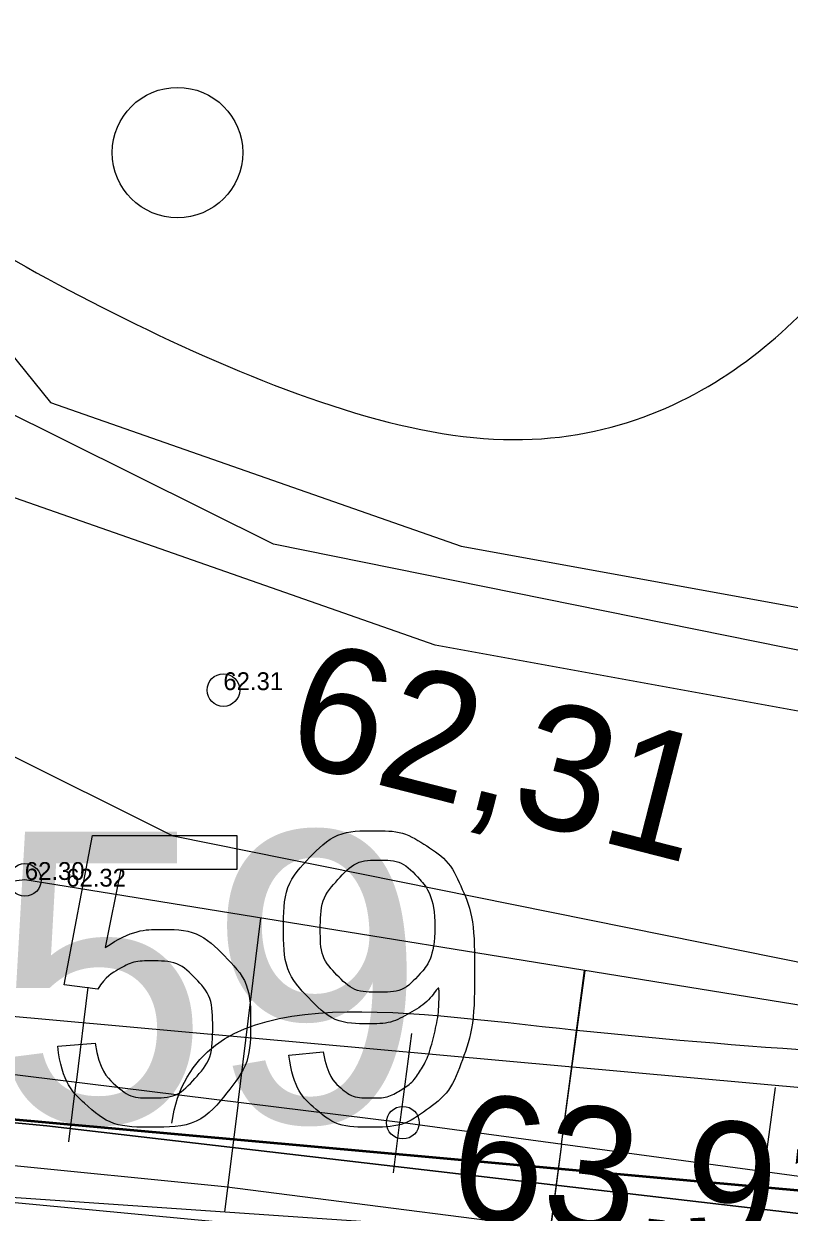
# Model space of a CAD drawing. Extents: x 700746 to 706058, y 6570320 to 6580460.
# Drawn here: x 703067.88 to 703082.89, y 6577445.1 to 6577468.42 of the extents above; entities that cross this region are included whole.
import ezdxf

# ---------------------------------------------------------------- set-up
doc = ezdxf.new("R2010")
doc.units = 0
for name, color, linetype in [('GEOLPUNKT', 7, 'Continuous'), ('HALJASTUS', 7, 'Continuous'), ('HORISONTAAL-EH2000', 7, 'Continuous'), ('illumineerimisjooned', 7, 'Continuous'), ('Kaitsevöönd', 7, 'Continuous'), ('kataster', 7, 'Continuous'), ('KORGUS-EH2000', 7, 'Continuous'), ('KPOHULIIN', 7, 'Continuous'), ('MOOTKORG-EH2000', 7, 'Continuous'), ('mäeeraldis', 7, 'Continuous'), ('mäeeraldise teenindusmaa', 7, 'Continuous'), ('RELJEEF', 7, 'Continuous'), ('TEE', 7, 'Continuous'), ('VWX2_MV_PLOKK', 7, 'Continuous')]:
    doc.layers.add(name, color=color, linetype=linetype)

msp = doc.modelspace()

# ---------------------------------------------------------------- linework, layer by layer
at = {"layer": 'GEOLPUNKT'}
for points in [[(703069.328, 6577449.476), (703068.672, 6577449.562), (703069.224, 6577452.491), (703072.056, 6577452.491), (703072.056, 6577451.822), (703069.783, 6577451.822), (703069.476, 6577450.292)], [(703069.328, 6577449.476), (703068.672, 6577449.562), (703069.224, 6577452.491), (703072.056, 6577452.491), (703072.056, 6577451.822), (703069.783, 6577451.822), (703069.476, 6577450.292)], [(703068.546, 6577448.359), (703069.28, 6577448.42)], [(703068.546, 6577448.359), (703069.28, 6577448.42)], [(703073.077, 6577448.185), (703073.751, 6577448.246)], [(703073.077, 6577448.185), (703073.751, 6577448.246)]]:
    msp.add_lwpolyline(points, dxfattribs=at)
for points in [[(703073.751, 6577448.246), (703073.836, 6577447.771), (703074.077, 6577447.557), (703074.318, 6577447.342), (703074.694, 6577447.342), (703075.017, 6577447.342), (703075.26, 6577447.49), (703075.504, 6577447.638), (703075.658, 6577447.885), (703075.813, 6577448.132), (703075.918, 6577448.553), (703076.022, 6577448.973), (703076.022, 6577449.408), (703076.022, 6577449.455), (703076.018, 6577449.548), (703075.809, 6577449.214), (703075.446, 6577449.006), (703075.082, 6577448.798), (703074.659, 6577448.798), (703073.952, 6577448.798), (703073.462, 6577449.311), (703072.973, 6577449.824), (703072.973, 6577450.663), (703072.973, 6577451.529), (703073.484, 6577452.058), (703073.995, 6577452.586), (703074.764, 6577452.586), (703075.319, 6577452.586), (703075.78, 6577452.287), (703076.24, 6577451.988), (703076.479, 6577451.434), (703076.718, 6577450.88), (703076.718, 6577449.831), (703076.718, 6577448.739), (703076.481, 6577448.092), (703076.244, 6577447.445), (703075.776, 6577447.107), (703075.308, 6577446.769), (703074.678, 6577446.769), (703074.01, 6577446.769), (703073.586, 6577447.141), (703073.163, 6577447.512), (703073.077, 6577448.185)], [(703073.751, 6577448.246), (703073.836, 6577447.771), (703074.077, 6577447.557), (703074.318, 6577447.342), (703074.694, 6577447.342), (703075.017, 6577447.342), (703075.26, 6577447.49), (703075.504, 6577447.638), (703075.658, 6577447.885), (703075.813, 6577448.132), (703075.918, 6577448.553), (703076.022, 6577448.973), (703076.022, 6577449.408), (703076.022, 6577449.455), (703076.018, 6577449.548), (703075.809, 6577449.214), (703075.446, 6577449.006), (703075.082, 6577448.798), (703074.659, 6577448.798), (703073.952, 6577448.798), (703073.462, 6577449.311), (703072.973, 6577449.824), (703072.973, 6577450.663), (703072.973, 6577451.529), (703073.484, 6577452.058), (703073.995, 6577452.586), (703074.764, 6577452.586), (703075.319, 6577452.586), (703075.78, 6577452.287), (703076.24, 6577451.988), (703076.479, 6577451.434), (703076.718, 6577450.88), (703076.718, 6577449.831), (703076.718, 6577448.739), (703076.481, 6577448.092), (703076.244, 6577447.445), (703075.776, 6577447.107), (703075.308, 6577446.769), (703074.678, 6577446.769), (703074.01, 6577446.769), (703073.586, 6577447.141), (703073.163, 6577447.512), (703073.077, 6577448.185)], [(703075.94, 6577450.698), (703075.94, 6577451.301), (703075.621, 6577451.655), (703075.302, 6577452.008), (703074.85, 6577452.008), (703074.382, 6577452.008), (703074.038, 6577451.627), (703073.694, 6577451.246), (703073.694, 6577450.64), (703073.694, 6577450.095), (703074.021, 6577449.755), (703074.348, 6577449.415), (703074.831, 6577449.415), (703075.316, 6577449.415), (703075.628, 6577449.755), (703075.94, 6577450.095), (703075.94, 6577450.698)], [(703075.94, 6577450.698), (703075.94, 6577451.301), (703075.621, 6577451.655), (703075.302, 6577452.008), (703074.85, 6577452.008), (703074.382, 6577452.008), (703074.038, 6577451.627), (703073.694, 6577451.246), (703073.694, 6577450.64), (703073.694, 6577450.095), (703074.021, 6577449.755), (703074.348, 6577449.415), (703074.831, 6577449.415), (703075.316, 6577449.415), (703075.628, 6577449.755), (703075.94, 6577450.095), (703075.94, 6577450.698)], [(703069.476, 6577450.292), (703069.989, 6577450.649), (703070.553, 6577450.649), (703071.299, 6577450.649), (703071.812, 6577450.131), (703072.326, 6577449.613), (703072.326, 6577448.8), (703072.326, 6577448.026), (703071.875, 6577447.462), (703071.326, 6577446.769), (703070.377, 6577446.769), (703069.6, 6577446.769), (703069.108, 6577447.204), (703068.616, 6577447.64), (703068.546, 6577448.359)], [(703069.476, 6577450.292), (703069.989, 6577450.649), (703070.553, 6577450.649), (703071.299, 6577450.649), (703071.812, 6577450.131), (703072.326, 6577449.613), (703072.326, 6577448.8), (703072.326, 6577448.026), (703071.875, 6577447.462), (703071.326, 6577446.769), (703070.377, 6577446.769), (703069.6, 6577446.769), (703069.108, 6577447.204), (703068.616, 6577447.64), (703068.546, 6577448.359)], [(703069.28, 6577448.42), (703069.362, 6577447.883), (703069.658, 6577447.613), (703069.955, 6577447.342), (703070.377, 6577447.342), (703070.886, 6577447.342), (703071.234, 6577447.724), (703071.583, 6577448.106), (703071.583, 6577448.738), (703071.583, 6577449.338), (703071.248, 6577449.685), (703070.913, 6577450.032), (703070.366, 6577450.032), (703070.025, 6577450.032), (703069.754, 6577449.877), (703069.483, 6577449.722), (703069.328, 6577449.476)], [(703069.28, 6577448.42), (703069.362, 6577447.883), (703069.658, 6577447.613), (703069.955, 6577447.342), (703070.377, 6577447.342), (703070.886, 6577447.342), (703071.234, 6577447.724), (703071.583, 6577448.106), (703071.583, 6577448.738), (703071.583, 6577449.338), (703071.248, 6577449.685), (703070.913, 6577450.032), (703070.366, 6577450.032), (703070.025, 6577450.032), (703069.754, 6577449.877), (703069.483, 6577449.722), (703069.328, 6577449.476)]]:
    msp.add_open_spline(points, degree=3, dxfattribs=at)
at = {"layer": 'HALJASTUS'}
msp.add_circle((703070.893, 6577465.889), 1.28, dxfattribs=at)
msp.add_circle((703070.893, 6577465.889), 1.28, dxfattribs=at)
at = {"layer": 'HORISONTAAL-EH2000'}
for points in [[(702977.334, 6577455.123), (702978.415, 6577456.318), (702981.929, 6577455.914), (702982.603, 6577458.524), (702983.472, 6577463.084), (702985.59, 6577463.982), (702986.506, 6577469.227), (702987.745, 6577472.244), (702992.564, 6577473.397), (702998.642, 6577478.513), (703005.216, 6577485.811), (703009.446, 6577486.326), (703017.651, 6577486.326), (703024.653, 6577483.811), (703042.141, 6577475.202), (703047.343, 6577473.73), (703051.098, 6577469.767), (703054.205, 6577466.17), (703056.07, 6577466.675), (703056.3, 6577469.602), (703057.465, 6577471.928), (703060.67, 6577471.29), (703063.077, 6577466.516), (703069.387, 6577462.623), (703077.155, 6577459.451), (703082.172, 6577461.364), (703085.009, 6577464.853), (703089.62, 6577471.772), (703091.826, 6577480.608), (703094.411, 6577484.553), (703096.162, 6577484.47), (703096.192, 6577488.352), (703092.053, 6577491.229), (703091.375, 6577495.647), (703093.937, 6577498.824), (703097.313, 6577499.772), (703098.108, 6577502.419), (703098.299, 6577503.638)], [(703070.78, 6577446.847), (703071.202, 6577449.665), (703078.381, 6577448.531), (703089.171, 6577447.903), (703099.98, 6577447.55), (703099.84, 6577451.489), (703100.402, 6577456.903), (703101.601, 6577461.11), (703100.471, 6577469.727), (703102.98, 6577475.774), (703103.77, 6577480.56), (703108.818, 6577484.915), (703106.254, 6577491.114), (703105.537, 6577495.292), (703105.537, 6577498.914), (703106.792, 6577500.416), (703106.248, 6577502.551), (703107.116, 6577503.619)]]:
    msp.add_open_spline(points, degree=3, dxfattribs=at)
at = {"layer": 'illumineerimisjooned'}
msp.add_lwpolyline([(703281.213, 6577072.058), (703170.159, 6577171.774), (703168.929, 6577173.195), (703127.168, 6577443.561), (702857.567, 6577467.93), (702860.381, 6577440.007), (702861.165, 6577378.171)], dxfattribs=at)
at = {"layer": 'Kaitsevöönd'}
for points in [[(703021.991, 6577506.499), (703040.39, 6577507.134), (703048.858, 6577505.396), (703054.841, 6577501.849), (703058.859, 6577496.488), (703060.402, 6577490.314), (703060.588, 6577486.047), (703066.285, 6577483.936), (703066.285, 6577481.305), (703065.236, 6577469.545), (703065.236, 6577464.903), (703068.403, 6577460.989), (703076.457, 6577458.169), (703092.532, 6577455.245), (703109.718, 6577452.519), (703116.502, 6577451.671), (703123.016, 6577449.716), (703130.369, 6577444.956), (703136.232, 6577438.873), (703141.183, 6577428.32), (703143.941, 6577413.886), (703148.564, 6577378.149), (703153.182, 6577338.46)], [(703151.197, 6577338.214), (703146.579, 6577377.906), (703141.966, 6577413.57), (703139.266, 6577427.697), (703134.562, 6577437.724), (703129.089, 6577443.402), (703122.168, 6577447.882), (703116.087, 6577449.707), (703109.437, 6577450.539), (703092.196, 6577453.273), (703075.944, 6577456.229), (703067.206, 6577459.289), (703063.236, 6577464.195), (703063.236, 6577469.634), (703064.285, 6577481.394), (703064.285, 6577482.544), (703058.647, 6577484.633), (703058.413, 6577490.025), (703057.017, 6577495.612), (703053.479, 6577500.331), (703048.127, 6577503.504), (703040.221, 6577505.127), (703022.095, 6577504.501)], [(703028.404, 6577450.788), (703068.332, 6577446.793), (703095.43, 6577443.641), (703110.469, 6577441.522), (703116.345, 6577439.127), (703120.335, 6577436.466), (703124.136, 6577431.769), (703125.876, 6577425.02), (703128.628, 6577411.047), (703128.838, 6577401.787), (703133.026, 6577375.179), (703137.026, 6577348.431), (703137.026, 6577334.44), (703135.768, 6577323.324), (703136.18, 6577308.495), (703138.878, 6577303.097), (703140.58, 6577292.667), (703141.644, 6577286.917), (703141.644, 6577269.6), (703143.598, 6577265.04), (703141.637, 6577258.719), (703140.598, 6577237.732), (703144.348, 6577211.889)], [(703144.348, 6577211.889), (703140.598, 6577237.732), (703141.637, 6577258.719), (703143.598, 6577265.04), (703141.644, 6577269.6), (703141.644, 6577286.917), (703140.58, 6577292.667), (703138.878, 6577303.097), (703136.18, 6577308.495), (703135.768, 6577323.324), (703137.026, 6577334.44), (703137.026, 6577348.431), (703133.026, 6577375.179), (703128.838, 6577401.787), (703128.628, 6577411.047), (703125.876, 6577425.02), (703124.136, 6577431.769), (703120.335, 6577436.466), (703116.345, 6577439.127), (703110.469, 6577441.522), (703095.43, 6577443.641), (703068.332, 6577446.793), (703028.404, 6577450.788)]]:
    msp.add_lwpolyline(points, dxfattribs=at)
at = {"layer": 'kataster'}
msp.add_lwpolyline([(703360.09, 6576531.99), (703277.36, 6577072.83), (703167.04, 6577172.32), (703125.43, 6577441.71), (702859.8, 6577465.72), (702862.38, 6577440.12), (702863.2, 6577375.41), (702851.4, 6577379.23), (702839.86, 6577381.59), (702831.19, 6577380.43), (702820.1, 6577376.69), (702754.28, 6577347.92), (702741.83, 6577344.92), (702732.67, 6577344.2), (702712.5, 6577346.91), (702704.73, 6577347.96), (702701.8, 6577345.85), (702700.78, 6577341.43), (702712.4, 6577226.51), (702651.69, 6577159.42), (702595.69, 6577121.68), (702628.71, 6576895.25), (702720.42, 6576547.28)], dxfattribs=at)
msp.add_lwpolyline([(702859.8, 6577465.72), (703125.43, 6577441.71), (703167.04, 6577172.32), (703141.54, 6577201.64), (703129.16, 6577218.59), (703119.31, 6577233.95), (703096.08, 6577280.59), (703057.1, 6577329.85), (703041.25, 6577339.7), (703019.19, 6577342.06), (703005.04, 6577344.66), (702961.68, 6577364.05), (702944.77, 6577367.92), (702900.72, 6577367.74), (702878.06, 6577370.59), (702863.2, 6577375.41), (702862.38, 6577440.12)], close=True, dxfattribs=at)
at = {"layer": 'KORGUS-EH2000'}
for centre in [(703071.793, 6577455.344), (703067.899, 6577451.62), (703075.312, 6577446.858)]:
    msp.add_circle(centre, 0.32, dxfattribs=at)
at = {"layer": 'KPOHULIIN'}
msp.add_lwpolyline([(703142.541, 6577213.827), (703139.767, 6577237.383), (703140.245, 6577253.747), (703142.167, 6577264.438), (703141.19, 6577269.295), (703140.79, 6577286.427), (703138.142, 6577302.102), (703135.66, 6577308.117), (703135.219, 6577324.771), (703136.708, 6577343.812), (703128.283, 6577400.758), (703128.06, 6577410.425), (703125.517, 6577424.482), (703122.124, 6577432.676), (703118.041, 6577437.202), (703107.339, 6577441.065), (703071.815, 6577445.597), (703039.136, 6577448.892), (703002.934, 6577450.534)], dxfattribs=at)
at = {"layer": 'mäeeraldis'}
msp.add_lwpolyline([(702859.802, 6577465.696), (703119.425, 6577442.241), (703125.486, 6577438.859), (703125.878, 6577438.438), (703152.852, 6577264.176), (703167.04, 6577172.32), (703167.079, 6577172.263), (703170.22, 6577152.098), (703089.87, 6577211.79), (702861.725, 6577286.484), (702863.214, 6577375.336), (702862.386, 6577440.049), (702862.38, 6577440.109), (702862.38, 6577440.12), (702859.802, 6577465.696)], dxfattribs=at)
at = {"layer": 'mäeeraldise teenindusmaa'}
msp.add_lwpolyline([(702859.8, 6577465.72), (703125.43, 6577441.71), (703167.04, 6577172.32), (703168.73, 6577170.37), (703277.36, 6577072.83), (703231.53, 6577106.55), (703089.87, 6577211.79), (702713.81, 6577334.91), (702712.5, 6577346.91), (702732.67, 6577344.2), (702741.83, 6577344.92), (702754.28, 6577347.92), (702820.1, 6577376.69), (702831.19, 6577380.43), (702839.86, 6577381.59), (702851.4, 6577379.23), (702863.2, 6577375.41), (702862.38, 6577440.12), (702859.8, 6577465.72)], dxfattribs=at)
at = {"layer": 'RELJEEF'}
for p, q in [((703072.08, 6577447.256), (703072.525, 6577450.871)), ((703078.427, 6577446.436), (703078.874, 6577449.842)), ((703078.427, 6577446.436), (703078.888, 6577449.84)), ((703069.134, 6577449.515), (703068.904, 6577447.647)), ((703075.482, 6577448.61), (703075.256, 6577446.865)), ((703068.761, 6577446.484), (703068.904, 6577447.647)), ((703082.615, 6577447.549), (703082.391, 6577445.899)), ((703072.08, 6577447.256), (703071.815, 6577445.103)), ((703075.128, 6577445.875), (703075.256, 6577446.865)), ((703078.427, 6577446.436), (703078.188, 6577444.668)), ((703078.427, 6577446.436), (703078.208, 6577444.766)), ((703082.285, 6577445.116), (703082.391, 6577445.899))]:
    msp.add_line(p, q, dxfattribs=at)
for points in [[(703143.393, 6577351.366), (703141.286, 6577376.385), (703137.956, 6577402.787), (703135.185, 6577419.986), (703130.223, 6577433.773), (703125.486, 6577438.859), (703117.352, 6577443.397), (703096.806, 6577446.937), (703068.711, 6577451.489), (703067.899, 6577451.62), (703063.68, 6577451.12), (703058.72, 6577454.41), (703055.06, 6577453.31), (703052.53, 6577453.85), (703051.13, 6577455.21), (703049.77, 6577456.43), (703044.91, 6577452.23), (703043.99, 6577448.64)], [(703129.018, 6577426.547), (703122.008, 6577438.766), (703116.015, 6577441.344), (703075.312, 6577446.858), (703063.52, 6577448.31), (703053.87, 6577450.09), (703051.95, 6577450.25), (703049.17, 6577451.92), (703045.55, 6577450.65)], [(703135.963, 6577329.536), (703135.969, 6577330.378), (703135.986, 6577332.359), (703135.58, 6577339.56), (703135.156, 6577340.579), (703134.913, 6577343.516), (703135.006, 6577352.05), (703134.789, 6577356.761), (703134.526, 6577362.471), (703132.28, 6577375.236), (703128.334, 6577399.07), (703126.965, 6577421.121), (703121.366, 6577436.078), (703115.526, 6577439.274), (703093.172, 6577443.293), (703079.821, 6577444.556), (703064.11, 6577445.63), (703053.7, 6577448.59), (703049.71, 6577449.53), (703043.99, 6577448.64)]]:
    msp.add_lwpolyline(points, dxfattribs=at)
at = {"layer": 'TEE'}
for points in [[(703186.337, 6577164.979), (703174.934, 6577175.987), (703172.575, 6577194.322), (703166.14, 6577241.574), (703162.319, 6577266.942), (703159.664, 6577286.318), (703156.663, 6577308.396), (703153.852, 6577329.198), (703150.645, 6577354.506), (703148.159, 6577375.499), (703144.587, 6577404.847), (703141.711, 6577421.891), (703134.056, 6577439.786), (703128.111, 6577446.372), (703118.664, 6577449.406), (703096.293, 6577453.449), (703072.776, 6577458.205), (703065.876, 6577461.642), (703064.321, 6577466.245), (703065.534, 6577486.355), (703064.371, 6577495.919), (703060.706, 6577502.79), (703052.203, 6577508.856), (703045.159, 6577510.465)], [(703179.547, 6577161.139), (703169.238, 6577173.243), (703166.626, 6577193.534), (703160.2, 6577240.722), (703156.38, 6577266.088), (703153.719, 6577285.507), (703150.718, 6577307.59), (703147.903, 6577328.419), (703144.69, 6577353.776), (703142.202, 6577374.784), (703138.648, 6577403.985), (703135.913, 6577420.188), (703128.933, 6577436.507), (703124.739, 6577441.153), (703117.207, 6577443.572), (703095.164, 6577447.556), (703070.81, 6577452.482), (703060.985, 6577457.375), (703058.261, 6577465.436), (703059.512, 6577486.172), (703058.55, 6577494.083), (703056.075, 6577498.724), (703049.697, 6577503.274), (703043.823, 6577504.615)], [(702854.295, 6577385.64), (702860.479, 6577389.575), (702862.441, 6577395.052), (702863.39, 6577422.051), (702863.228, 6577439.724), (702864.831, 6577448.811), (702868.15, 6577454.02), (702882.063, 6577461.794), (702891.371, 6577462.918), (702902.098, 6577461.712), (702930.372, 6577458.183), (702970.52, 6577454.63), (702979.741, 6577452.7), (703007.61, 6577449.54), (703016.03, 6577449.1), (703039.79, 6577447.54), (703064.11, 6577445.63), (703091.649, 6577443.036), (703115.431, 6577437.527), (703121.504, 6577429.638), (703126.034, 6577420.563), (703128.417, 6577398.523), (703132.082, 6577374.622), (703133.755, 6577354.122)]]:
    msp.add_lwpolyline(points, dxfattribs=at)
at = {"layer": 'VWX2_MV_PLOKK'}
for points in [[(702671.98, 6577568.29), (702779.72, 6577521), (702911.62, 6577488.86), (703121.85, 6577464.43), (703125.37, 6577441.7), (702859.74, 6577465.7), (702862.39, 6577440.05), (702863.21, 6577375.33), (702861.72, 6577286.46), (702849.88, 6577229.56), (702759.17, 6577231.22), (702698.87, 6577370.58)], [(702671.98, 6577568.29), (702779.72, 6577521), (702911.62, 6577488.86), (703121.85, 6577464.43), (703125.37, 6577441.7), (702859.74, 6577465.7), (702862.39, 6577440.05), (702863.21, 6577375.33), (702861.72, 6577286.46), (702849.88, 6577229.56), (702759.17, 6577231.22), (702698.87, 6577370.58)], [(702859.74, 6577465.7), (703125.37, 6577441.7), (703167.08, 6577172.26), (703170.22, 6577152.07), (703089.79, 6577211.82), (702861.72, 6577286.46), (702863.21, 6577375.33), (702862.39, 6577440.05)], [(702859.74, 6577465.7), (703125.37, 6577441.7), (703167.08, 6577172.26), (703170.22, 6577152.07), (703089.79, 6577211.82), (702861.72, 6577286.46), (702863.21, 6577375.33), (702862.39, 6577440.05)], [(703044.07, 6577449.05), (703125.37, 6577441.7), (703167.08, 6577172.26), (703170.22, 6577152.1), (703231.53, 6577106.55), (703277.36, 6577072.83), (703360.09, 6576531.99), (703311.6, 6576228.52), (703293.62, 6575965.66), (703294.04, 6575933.77), (703295.43, 6575829.7), (703298.36, 6575609.6), (703298.84, 6575573.29), (703155.29, 6575552.59), (703145.59, 6575981.92), (703123.04, 6576234.88), (703120.61, 6576749.6), (703011.59, 6576989.47), (703015.74, 6577110.88), (702996.73, 6577210.32)]]:
    msp.add_lwpolyline(points, close=True, dxfattribs=at)

# ---------------------------------------------------------------- texts
at = {"layer": 'GEOLPUNKT'}
msp.add_text('PA-5059', height=5.7, dxfattribs=at).set_placement((703046.085, 6577446.864))
at = {"layer": 'KORGUS-EH2000'}
for s, rotation, p in [('62,31', 345.6539, (703072.934, 6577453.976)), ('63,91', 353.7241, (703076.172, 6577445.028))]:
    msp.add_text(s, height=2.45, rotation=rotation, dxfattribs=at).set_placement(p)
at = {"layer": 'MOOTKORG-EH2000'}
for s, p in [('62.31', (703071.793, 6577455.344)), ('62.30', (703067.899, 6577451.62)), ('62.32', (703068.711, 6577451.489))]:
    msp.add_text(s, height=0.35, dxfattribs=at).set_placement(p)

doc.saveas('drawing.dxf')
